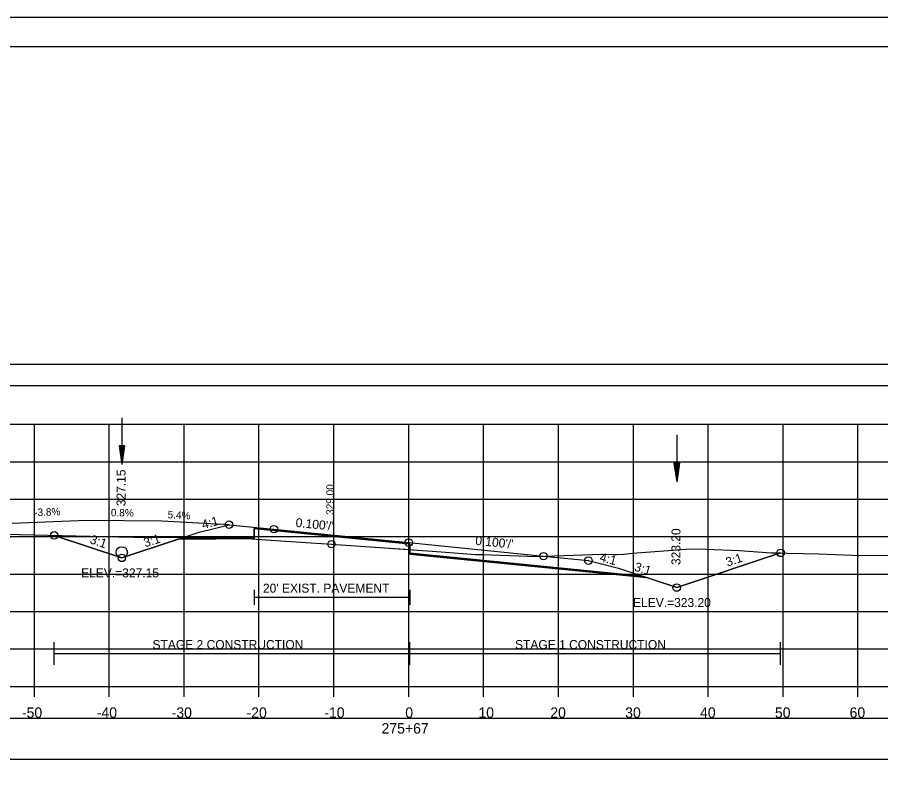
# Model space of a CAD drawing. Extents: x 1376273 to 1384221, y 378927 to 384592.
# Drawn here: x 1380139.4 to 1380254.7, y 383849.7 to 383951.9 of the extents above; entities that cross this region are included whole.
import ezdxf

# ---------------------------------------------------------------- set-up
doc = ezdxf.new("R2010")
doc.units = 0
for name, color, linetype in [('R_Alt Surface', 7, 'Continuous'), ('R_Alt Surface Annot', 7, 'Continuous'), ('R_Axis', 7, 'Continuous'), ('R_Axis Annot', 7, 'Continuous'), ('R_Border', 7, 'Continuous'), ('R_Border Notes', 7, 'Continuous'), ('R_Contours', 7, 'Continuous'), ('R_Dimension', 7, 'Continuous'), ('R_Drive', 7, 'Continuous'), ('R_Exist Surface', 7, 'Continuous'), ('R_Fin Surface', 7, 'Continuous'), ('R_Grid', 7, 'Continuous'), ('R_No Plot', 7, 'Continuous'), ('R_Water', 7, 'Continuous'), ('R_Xsect Elev', 7, 'Continuous'), ('R_Xsect Slope', 7, 'Continuous'), ('T_Detection Zones', 7, 'Continuous')]:
    doc.layers.add(name, color=color, linetype=linetype)

msp = doc.modelspace()

# ---------------------------------------------------------------- linework, layer by layer
at = {"layer": 'R_Alt Surface'}
for points in [[(1380161.35, 383882.39), (1380171.03, 383882.48), (1380171.04, 383883.65), (1380191.66, 383881.59), (1380191.82, 383881.57), (1380191.83, 383880.41), (1380222.69, 383877.34)], [(1380171.04, 383875.47), (1380171.04, 383873.47)], [(1380191.82, 383875.47), (1380191.82, 383873.47)], [(1380171.04, 383874.47), (1380191.82, 383874.47)]]:
    msp.add_lwpolyline(points, dxfattribs=at)
at = {"layer": 'R_Alt Surface Annot'}
msp.add_circle((1380153.34, 383880.47), 0.75, dxfattribs=at)
at = {"layer": 'R_Axis'}
for p, q in [((1380041.66, 383862.56), (1380341.66, 383862.56)), ((1380141.66, 383861.16), (1380141.66, 383862.56)), ((1380151.66, 383861.16), (1380151.66, 383862.56)), ((1380161.66, 383861.16), (1380161.66, 383862.56)), ((1380171.66, 383861.16), (1380171.66, 383862.56)), ((1380181.66, 383861.16), (1380181.66, 383862.56)), ((1380191.66, 383861.16), (1380191.66, 383862.56)), ((1380201.66, 383861.16), (1380201.66, 383862.56)), ((1380211.66, 383861.16), (1380211.66, 383862.56)), ((1380221.66, 383861.16), (1380221.66, 383862.56)), ((1380231.66, 383861.16), (1380231.66, 383862.56)), ((1380241.66, 383861.16), (1380241.66, 383862.56)), ((1380251.66, 383861.16), (1380251.66, 383862.56))]:
    msp.add_line(p, q, dxfattribs=at)
at = {"layer": 'R_Axis Annot'}
for points in [[(1380040.77, 383902.75), (1380342.57, 383902.75), (1380342.57, 383905.56), (1380040.77, 383905.56)], [(1380040.81, 383852.86), (1380342.5, 383852.86), (1380342.5, 383858.27), (1380040.81, 383858.27)]]:
    msp.add_lwpolyline(points, close=True, dxfattribs=at)
at = {"layer": 'R_Border'}
for p, q in [((1380033.66, 383948.02), (1380349.84, 383948.02)), ((1380186.18, 383947.76), (1380186.18, 383947.76)), ((1380186.18, 383947.76), (1380186.18, 383947.76))]:
    msp.add_line(p, q, dxfattribs=at)
at = {"layer": 'R_Contours'}
msp.add_lwpolyline([(1380191.82, 383880.84), (1380192.82, 383880.77), (1380194.16, 383880.67), (1380196.01, 383880.54), (1380200.59, 383880.16), (1380201.51, 383880.17), (1380207.59, 383879.95), (1380208.64, 383879.9), (1380209.87, 383879.95), (1380217.45, 383880.22), (1380217.5, 383880.2), (1380217.53, 383880.22), (1380218.96, 383880.16), (1380219.39, 383880.17), (1380220.41, 383880.22), (1380221.54, 383880.35), (1380229.31, 383880.93), (1380231.36, 383880.89), (1380235.85, 383880.71), (1380240.05, 383880.42), (1380241.33, 383880.39), (1380227.45, 383875.76), (1380223.41, 383877.11), (1380191.83, 383880.24)], close=True, dxfattribs=at)
at = {"layer": 'R_Dimension'}
for p, q in [((1380144.31, 383865.45), (1380144.31, 383868.45)), ((1380191.82, 383865.45), (1380191.82, 383868.45)), ((1380241.33, 383865.45), (1380241.33, 383868.45)), ((1380144.31, 383866.95), (1380241.33, 383866.95))]:
    msp.add_line(p, q, dxfattribs=at)
at = {"layer": 'R_Drive'}
for p, q in [((1380148.67, 383884.72), (1380138.68, 383884.33)), ((1380158.67, 383884.64), (1380148.67, 383884.72)), ((1380167.66, 383884.16), (1380158.67, 383884.64))]:
    msp.add_line(p, q, dxfattribs=at)
at = {"layer": 'R_Exist Surface'}
msp.add_lwpolyline([(1380137.8, 383882.87), (1380152.9, 383882.54), (1380153.72, 383882.52), (1380154.95, 383882.5), (1380167.21, 383882.43), (1380167.63, 383882.42), (1380170.04, 383882.31), (1380174.58, 383882.02), (1380181.35, 383881.56), (1380188.43, 383881.08), (1380192.82, 383880.77), (1380194.16, 383880.67), (1380196.01, 383880.54), (1380200.59, 383880.16), (1380201.51, 383880.17), (1380207.59, 383879.95), (1380208.64, 383879.9), (1380209.87, 383879.95), (1380217.45, 383880.22), (1380217.5, 383880.2), (1380217.53, 383880.22), (1380218.96, 383880.16), (1380219.39, 383880.17), (1380220.41, 383880.22), (1380221.54, 383880.35), (1380229.31, 383880.93), (1380231.36, 383880.89), (1380235.85, 383880.71), (1380240.05, 383880.42), (1380246.38, 383880.27), (1380250.95, 383880.1), (1380263.15, 383880.04)], dxfattribs=at)
at = {"layer": 'R_Fin Surface'}
msp.add_lwpolyline([(1380144.31, 383882.73), (1380153.34, 383879.72), (1380160.48, 383882.1), (1380163.66, 383883.16), (1380167.66, 383884.16), (1380173.66, 383883.56), (1380191.66, 383881.76), (1380209.66, 383879.96), (1380215.66, 383879.36), (1380219.66, 383878.36), (1380222.4, 383877.44), (1380227.45, 383875.76), (1380241.33, 383880.39)], dxfattribs=at)
at = {"layer": 'R_Grid'}
for p, q in [((1380041.66, 383897.56), (1380341.66, 383897.56)), ((1380141.66, 383862.56), (1380141.66, 383897.56)), ((1380151.66, 383862.56), (1380151.66, 383897.56)), ((1380161.66, 383862.56), (1380161.66, 383897.56)), ((1380171.66, 383862.56), (1380171.66, 383897.56)), ((1380181.66, 383862.56), (1380181.66, 383897.56)), ((1380191.66, 383862.56), (1380191.66, 383897.56)), ((1380201.66, 383862.56), (1380201.66, 383897.56)), ((1380211.66, 383862.56), (1380211.66, 383897.56)), ((1380221.66, 383862.56), (1380221.66, 383897.56)), ((1380231.66, 383862.56), (1380231.66, 383897.56)), ((1380241.66, 383862.56), (1380241.66, 383897.56)), ((1380251.66, 383862.56), (1380251.66, 383897.56)), ((1380041.66, 383892.56), (1380341.66, 383892.56)), ((1380041.66, 383887.56), (1380341.66, 383887.56)), ((1380041.66, 383882.56), (1380341.66, 383882.56)), ((1380041.66, 383877.56), (1380341.66, 383877.56)), ((1380041.66, 383872.56), (1380341.66, 383872.56)), ((1380041.66, 383867.56), (1380341.66, 383867.56)), ((1380041.66, 383862.56), (1380341.66, 383862.56))]:
    msp.add_line(p, q, dxfattribs=at)
at = {"layer": 'R_No Plot'}
msp.add_line((1380021.26, 383951.92), (1380354.59, 383951.92), dxfattribs=at)
for points in [[(1380021.25, 383951.92), (1380354.59, 383951.92), (1380354.59, 383738.58), (1380021.25, 383738.58)], [(1380267.58, 383948.02), (1380267.58, 383938.14), (1380303.31, 383938.14), (1380303.31, 383935.22), (1380326.51, 383935.22), (1380326.51, 383910.89), (1380349.84, 383910.89), (1380349.84, 383742.56), (1380033.66, 383742.56), (1380033.66, 383948.02)]]:
    msp.add_lwpolyline(points, close=True, dxfattribs=at)
msp.add_lwpolyline([(1380160.83, 383882.21), (1380171.03, 383882.32), (1380171.04, 383883.65), (1380191.66, 383881.59), (1380191.82, 383881.57), (1380191.83, 383880.24), (1380223.41, 383877.11)], dxfattribs=at)
for centre in [(1380167.66, 383884.16), (1380173.66, 383883.56), (1380144.31, 383882.73), (1380191.66, 383881.76), (1380181.35, 383881.56), (1380153.34, 383879.72), (1380153.34, 383879.72), (1380209.66, 383879.96), (1380215.66, 383879.36), (1380241.33, 383880.39), (1380227.45, 383875.76), (1380227.45, 383875.76)]:
    msp.add_circle(centre, 0.5, dxfattribs=at)
at = {"layer": 'R_Water'}
for p, q in [((1380153.34, 383898.44), (1380153.34, 383892.19)), ((1380227.45, 383896.14), (1380227.45, 383889.89)), ((1380152.97, 383894.69), (1380153.34, 383892.19)), ((1380153.72, 383894.69), (1380152.97, 383894.69)), ((1380153.03, 383894.69), (1380153.34, 383892.61)), ((1380153.09, 383894.69), (1380153.34, 383893.04)), ((1380153.16, 383894.69), (1380153.34, 383893.45)), ((1380153.22, 383894.69), (1380153.34, 383893.88)), ((1380153.28, 383894.69), (1380153.34, 383894.29)), ((1380153.72, 383894.69), (1380153.34, 383892.19)), ((1380153.46, 383894.69), (1380153.34, 383893.88)), ((1380153.59, 383894.69), (1380153.34, 383893.04)), ((1380153.66, 383894.69), (1380153.34, 383892.61)), ((1380153.53, 383894.69), (1380153.34, 383893.45)), ((1380153.4, 383894.69), (1380153.34, 383894.29)), ((1380227.07, 383892.39), (1380227.45, 383889.89)), ((1380227.82, 383892.39), (1380227.07, 383892.39)), ((1380227.14, 383892.39), (1380227.45, 383890.31)), ((1380227.2, 383892.39), (1380227.45, 383890.74)), ((1380227.26, 383892.39), (1380227.45, 383891.15)), ((1380227.33, 383892.39), (1380227.45, 383891.58)), ((1380227.39, 383892.39), (1380227.45, 383891.99)), ((1380227.82, 383892.39), (1380227.45, 383889.89)), ((1380227.57, 383892.39), (1380227.45, 383891.58)), ((1380227.7, 383892.39), (1380227.45, 383890.74)), ((1380227.76, 383892.39), (1380227.45, 383890.31)), ((1380227.63, 383892.39), (1380227.45, 383891.15)), ((1380227.51, 383892.39), (1380227.45, 383891.99))]:
    msp.add_line(p, q, dxfattribs=at)
at = {"layer": 'T_Detection Zones'}
for points in [[(1380170.05, 383882.31), (1380174.58, 383882.02), (1380181.35, 383881.56), (1380188.43, 383881.08), (1380191.82, 383880.84), (1380191.82, 383881.57), (1380191.66, 383881.59), (1380171.04, 383883.65), (1380171.03, 383882.32)], [(1380144.31, 383882.73), (1380152.9, 383882.54), (1380153.72, 383882.52), (1380154.95, 383882.5), (1380167.21, 383882.43), (1380167.63, 383882.42), (1380170.04, 383882.31), (1380170.05, 383882.31), (1380160.83, 383882.21), (1380160.48, 383882.1), (1380153.34, 383879.72)]]:
    msp.add_lwpolyline(points, close=True, dxfattribs=at)

# ---------------------------------------------------------------- texts
at = {"layer": 'R_Alt Surface'}
msp.add_text("20' EXIST. PAVEMENT", height=1.2, dxfattribs=at).set_placement((1380172.19, 383875.08))
at = {"layer": 'R_Axis Annot'}
for s, p in [('-50', (1380140, 383858.36)), ('-40', (1380150, 383858.36)), ('-30', (1380160, 383858.36)), ('-20', (1380170, 383858.36)), ('-10', (1380180.39, 383858.36)), ('0', (1380191.2, 383858.36)), ('10', (1380200.97, 383858.36)), ('20', (1380210.57, 383858.36)), ('30', (1380220.57, 383858.36)), ('40', (1380230.57, 383858.36)), ('50', (1380240.57, 383858.36)), ('60', (1380250.54, 383858.36)), ('275+67', (1380188.03, 383856.26))]:
    msp.add_text(s, height=1.4, dxfattribs=at).set_placement(p)
at = {"layer": 'R_Border Notes'}
for s, p in [('ELEV.=327.15', (1380147.91, 383877.12)), ('ELEV.=323.20', (1380221.62, 383873.16))]:
    msp.add_text(s, height=1.2, dxfattribs=at).set_placement(p)
at = {"layer": 'R_Dimension'}
for s, p in [('STAGE 2 CONSTRUCTION', (1380157.44, 383867.55)), ('STAGE 1 CONSTRUCTION', (1380205.86, 383867.55))]:
    msp.add_text(s, height=1.2, dxfattribs=at).set_placement(p)
at = {"layer": 'R_Drive'}
for s, rotation, p in [('-3.8%', 2.1914, (1380141.66, 383885.29)), ('0.8%', 359.5574, (1380151.88, 383885.27)), ('5.4%', 356.9234, (1380159.44, 383885.02))]:
    msp.add_text(s, height=1, rotation=rotation, dxfattribs=at).set_placement(p)
at = {"layer": 'R_Xsect Elev'}
for s, height, p in [('327.15', 1.2, (1380153.84, 383886.62)), ('329.00', 1, (1380181.65, 383885.47)), ('323.20', 1.2, (1380227.95, 383878.76))]:
    msp.add_text(s, height=height, rotation=90, dxfattribs=at).set_placement(p)
at = {"layer": 'R_Xsect Slope'}
for s, rotation, p in [('4:1', 15.5158, (1380164.21, 383883.56)), ("0.100'/'", 354.2894, (1380176.51, 383883.87)), ('3:1', 341.5651, (1380148.98, 383881.7)), ('3:1', 17.2259, (1380156.47, 383881.13)), ("0.100'/'", 354.2894, (1380200.51, 383881.47)), ('4:1', 345.9638, (1380217.08, 383879.28)), ('3:1', 18.4349, (1380234.23, 383878.55)), ('3:1', 343.035, (1380221.7, 383878.04))]:
    msp.add_text(s, height=1.2, rotation=rotation, dxfattribs=at).set_placement(p)

doc.saveas('drawing.dxf')
